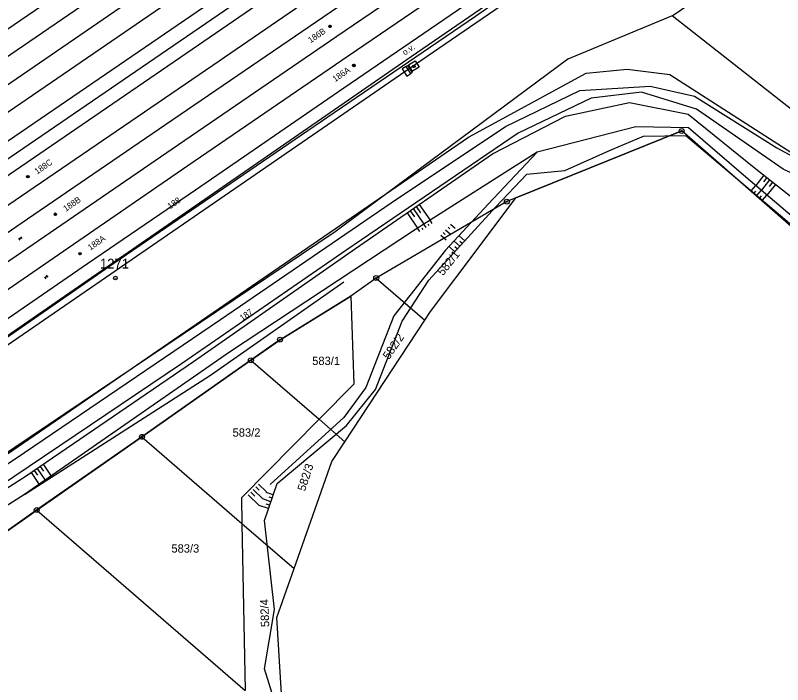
# Model space of a CAD drawing. Extents: x -469926 to -462499, y -1098642 to -1092733.
# Drawn here: x -467362.4 to -467205.6, y -1096852.6 to -1096715.9 of the extents above; entities that cross this region are included whole.
import ezdxf

# ---------------------------------------------------------------- set-up
doc = ezdxf.new("R2010")
doc.units = 0
for name, color, linetype in [('Vrstva 1', 7, 'Continuous'), ('Vrstva 10', 7, 'Continuous'), ('Vrstva 11', 7, 'Continuous'), ('Vrstva 12', 7, 'Continuous'), ('Vrstva 13', 7, 'Continuous'), ('Vrstva 16', 7, 'Continuous'), ('Vrstva 17', 7, 'Continuous'), ('Vrstva 20', 7, 'Continuous'), ('Vrstva 24', 7, 'Continuous'), ('Vrstva 40', 7, 'Continuous'), ('Vrstva 44', 7, 'Continuous'), ('Vrstva 46', 7, 'Continuous'), ('Vrstva 48', 7, 'Continuous'), ('Vrstva 50', 7, 'Continuous'), ('Vrstva 51', 7, 'Continuous'), ('Vrstva 58', 7, 'Continuous'), ('Vrstva 6', 7, 'Continuous'), ('Vrstva 62', 7, 'Continuous'), ('Vrstva 7', 7, 'Continuous')]:
    doc.layers.add(name, color=color, linetype=linetype)

msp = doc.modelspace()

# ---------------------------------------------------------------- linework, layer by layer
at = {"layer": 'Vrstva 1'}
for p, q in [((-467228.17, -1096716.04), (-467155.39, -1096665.91)), ((-467228.17, -1096716.04), (-467249.54, -1096724.9)), ((-467194.51, -1096742.5), (-467228.17, -1096716.04)), ((-467249.54, -1096724.9), (-467297.06, -1096760.15)), ((-467260.11, -1096753.22), (-467226.24, -1096739.54)), ((-467199.49, -1096762.89), (-467226.24, -1096739.54)), ((-467267.45, -1096762.96), (-467260.11, -1096753.22)), ((-467260.11, -1096753.22), (-467261.96, -1096753.97)), ((-467261.96, -1096753.97), (-467288.66, -1096769.57)), ((-467297.06, -1096760.15), (-467403.34, -1096831.67)), ((-467277.59, -1096776.42), (-467267.45, -1096762.96)), ((-467288.66, -1096769.57), (-467293.87, -1096773.29)), ((-467288.66, -1096769.57), (-467278.76, -1096778.2)), ((-467308.32, -1096782.17), (-467293.87, -1096773.29)), ((-467293.87, -1096773.29), (-467293.24, -1096791.25)), ((-467278.76, -1096778.2), (-467277.59, -1096776.42)), ((-467295.07, -1096803), (-467278.76, -1096778.2)), ((-467314.27, -1096786.37), (-467308.32, -1096782.17)), ((-467336.53, -1096802), (-467314.27, -1096786.37)), ((-467314.27, -1096786.37), (-467300.35, -1096798.43)), ((-467293.24, -1096791.25), (-467300.35, -1096798.43)), ((-467300.35, -1096798.43), (-467316.22, -1096814.48)), ((-467300.35, -1096798.43), (-467295.07, -1096803)), ((-467358.04, -1096816.97), (-467336.53, -1096802)), ((-467336.53, -1096802), (-467316.11, -1096819.68)), ((-467297.73, -1096807.05), (-467295.07, -1096803)), ((-467305.46, -1096828.9), (-467297.73, -1096807.05)), ((-467316.22, -1096814.48), (-467316.11, -1096819.68)), ((-467378.69, -1096831.58), (-467358.04, -1096816.97)), ((-467358.04, -1096816.97), (-467315.42, -1096853.85)), ((-467316.11, -1096819.68), (-467315.42, -1096853.85)), ((-467316.11, -1096819.68), (-467305.46, -1096828.9)), ((-467309, -1096838.93), (-467305.46, -1096828.9)), ((-467308.04, -1096854.51), (-467309, -1096838.93))]:
    msp.add_line(p, q, dxfattribs=at)
for points in [[(-467568.86, -1096859.68), (-467555.02, -1096849.92), (-467519.98, -1096825.81), (-467492.55, -1096806.97), (-467444.92, -1096774.15), (-467400, -1096743.23), (-467338.38, -1096701.2), (-467234.76, -1096630.18), (-467197.61, -1096604.47)], [(-467560.24, -1096859.78), (-467529.51, -1096838.25), (-467489.77, -1096810.66), (-467454.9, -1096786.53), (-467400, -1096748.91), (-467326.67, -1096698.71), (-467232.12, -1096633.96), (-467194.92, -1096608.37)], [(-467563.03, -1096867.11), (-467548.47, -1096856.95), (-467514.35, -1096833.42), (-467487.41, -1096814.82), (-467439.24, -1096781.69), (-467400, -1096754.77), (-467323.2, -1096702.05), (-467230.99, -1096638.82), (-467192.35, -1096612.09)], [(-467560.59, -1096871.24), (-467554.21, -1096866.69), (-467523.15, -1096845.2), (-467484.76, -1096818.6), (-467453.61, -1096797.16), (-467400, -1096760.31), (-467320.24, -1096705.67), (-467228.28, -1096642.7), (-467189.61, -1096616.04)], [(-467557.95, -1096875.26), (-467544.38, -1096865.69), (-467512.32, -1096843.53), (-467482.4, -1096822.81), (-467443.05, -1096795.77), (-467400, -1096766.22), (-467318.56, -1096710.5), (-467225.08, -1096646.48), (-467186.79, -1096620.13)], [(-467554.66, -1096879.98), (-467554.43, -1096879.83), (-467539.17, -1096869.1), (-467512.21, -1096850.44), (-467479.07, -1096827.57), (-467439.13, -1096800.15), (-467400, -1096773.26), (-467324.96, -1096721.92), (-467221.82, -1096651.14), (-467183.58, -1096624.77)], [(-467551.82, -1096884.07), (-467528.27, -1096867.8), (-467499.36, -1096847.78), (-467470.41, -1096827.78), (-467441.91, -1096808.2), (-467414.09, -1096789.08), (-467400, -1096779.27), (-467385.36, -1096769.36), (-467358.57, -1096751.04), (-467322.05, -1096726.09), (-467218.7, -1096655.22), (-467180.67, -1096628.99)], [(-467549.18, -1096887.96), (-467525.52, -1096871.62), (-467496.39, -1096851.48), (-467470.85, -1096833.85), (-467439.33, -1096812.06), (-467411.63, -1096792.94), (-467384.67, -1096774.43), (-467359.92, -1096757.51), (-467331.73, -1096738.23), (-467299.4, -1096716.13), (-467278.61, -1096701.89), (-467254.32, -1096685.25), (-467227.74, -1096667.03), (-467197.87, -1096646.55), (-467177.96, -1096632.91)], [(-467546.42, -1096891.87), (-467493.7, -1096855.49), (-467464.81, -1096835.55), (-467436.59, -1096816.09), (-467406.39, -1096795.32), (-467380.07, -1096777.26), (-467352.87, -1096758.61), (-467330.37, -1096743.21), (-467296.7, -1096720.16), (-467275.9, -1096705.92), (-467251.81, -1096689.42), (-467225.67, -1096671.52), (-467195.06, -1096650.54), (-467175.19, -1096636.91)], [(-467543.76, -1096895.75), (-467491.14, -1096859.35), (-467462.62, -1096839.66), (-467433.91, -1096819.94), (-467403.46, -1096799.03), (-467377.29, -1096781.05), (-467350.49, -1096762.65), (-467327.13, -1096746.62), (-467294.39, -1096724.19), (-467273.08, -1096709.6), (-467248.86, -1096693.02), (-467223, -1096675.3), (-467192.78, -1096654.6), (-467172.55, -1096640.74)], [(-467540.93, -1096899.79), (-467492.27, -1096866.12), (-467458.27, -1096842.62), (-467431.2, -1096823.99), (-467403.63, -1096805.04), (-467375.12, -1096785.45), (-467347.67, -1096766.63), (-467325.6, -1096751.53), (-467295.27, -1096730.75), (-467270.73, -1096713.99), (-467245.95, -1096697), (-467220.22, -1096679.38), (-467191.56, -1096659.74), (-467169.74, -1096644.79)]]:
    msp.add_lwpolyline(points, dxfattribs=at)
at = {"layer": 'Vrstva 10'}
msp.add_lwpolyline([(-467199.49, -1096762.89), (-467226.24, -1096739.54), (-467260.11, -1096753.22), (-467261.96, -1096753.97), (-467288.66, -1096769.57), (-467293.87, -1096773.29), (-467309.06, -1096782.65), (-467314.27, -1096786.37), (-467336.53, -1096802), (-467357.14, -1096816.33), (-467378.69, -1096831.58)], dxfattribs=at)
at = {"layer": 'Vrstva 11'}
for p, q in [((-467298.35, -1096718.24), (-467298.03, -1096717.92)), ((-467298.33, -1096718.25), (-467298.01, -1096717.93)), ((-467298.22, -1096718.38), (-467297.89, -1096718.05)), ((-467298.2, -1096718.39), (-467297.88, -1096718.06)), ((-467293.47, -1096726.23), (-467293.15, -1096725.9)), ((-467293.42, -1096726.25), (-467293.1, -1096725.93)), ((-467293.34, -1096726.36), (-467293.02, -1096726.03)), ((-467293.29, -1096726.39), (-467292.96, -1096726.06)), ((-467281.21, -1096726.4), (-467280.89, -1096726.08)), ((-467281.08, -1096726.54), (-467280.76, -1096726.21)), ((-467360.08, -1096748.97), (-467359.76, -1096748.65)), ((-467359.95, -1096749.1), (-467359.63, -1096748.78)), ((-467354.47, -1096756.63), (-467354.15, -1096756.31)), ((-467354.34, -1096756.77), (-467354.02, -1096756.44)), ((-467361.76, -1096761.43), (-467361.46, -1096761.83)), ((-467361.21, -1096761.33), (-467361.61, -1096761.63)), ((-467361.36, -1096761.13), (-467361.06, -1096761.53)), ((-467361.41, -1096761.48), (-467361.41, -1096761.48)), ((-467349.42, -1096764.69), (-467349.09, -1096764.36)), ((-467349.29, -1096764.82), (-467348.96, -1096764.5)), ((-467355.92, -1096769.22), (-467356.32, -1096769.52)), ((-467356.07, -1096769.02), (-467355.77, -1096769.42)), ((-467356.47, -1096769.32), (-467356.17, -1096769.72)), ((-467356.12, -1096769.37), (-467356.12, -1096769.37))]:
    msp.add_line(p, q, dxfattribs=at)
for centre in [(-467298.12, -1096718.15), (-467298.1, -1096718.16), (-467293.24, -1096726.13), (-467293.19, -1096726.16), (-467280.98, -1096726.31), (-467359.85, -1096748.88), (-467354.24, -1096756.54), (-467349.19, -1096764.6)]:
    msp.add_circle(centre, 0.25, dxfattribs=at)
at = {"layer": 'Vrstva 12'}
for p, q in [((-467361.76, -1096761.43), (-467361.46, -1096761.83)), ((-467361.21, -1096761.33), (-467361.61, -1096761.63)), ((-467361.36, -1096761.13), (-467361.06, -1096761.53)), ((-467361.41, -1096761.48), (-467361.41, -1096761.48)), ((-467355.92, -1096769.22), (-467356.32, -1096769.52)), ((-467356.07, -1096769.02), (-467355.77, -1096769.42)), ((-467356.47, -1096769.32), (-467356.17, -1096769.72)), ((-467356.12, -1096769.37), (-467356.12, -1096769.37))]:
    msp.add_line(p, q, dxfattribs=at)
msp.add_lwpolyline([(-467282.57, -1096726.36), (-467282.24, -1096726.18), (-467281.29, -1096727.58), (-467281.6, -1096727.79)], close=True, dxfattribs=at)
at = {"layer": 'Vrstva 13'}
for points in [[(-467400, -1096831.39), (-467362.46, -1096806.48), (-467320.49, -1096778.05), (-467285.61, -1096754.18), (-467262.23, -1096738.64), (-467247.03, -1096731.28), (-467232.69, -1096730.37), (-467223.61, -1096732.4), (-467206.83, -1096743), (-467195.24, -1096749.25), (-467184.56, -1096750.8), (-467176.14, -1096749.73), (-467162.44, -1096744.66), (-467131.71, -1096728.34)], [(-467130.04, -1096730.9), (-467161.14, -1096746.83), (-467175.01, -1096752.86), (-467185.18, -1096753.63), (-467194.4, -1096752.59), (-467205.55, -1096747.36), (-467223.21, -1096735.08), (-467234.47, -1096731.63), (-467244.75, -1096732.81), (-467259.64, -1096739.99), (-467294.86, -1096763.92), (-467328.43, -1096787.1), (-467378.26, -1096820.59), (-467400, -1096835.41)]]:
    msp.add_lwpolyline(points, dxfattribs=at)
at = {"layer": 'Vrstva 16'}
msp.add_line((-467341.99, -1096769.57), (-467341.94, -1096769.57), dxfattribs=at)
msp.add_circle((-467341.96, -1096769.57), 0.378, dxfattribs=at)
at = {"layer": 'Vrstva 20'}
msp.add_lwpolyline([(-467898.53, -1097177.25), (-467898.92, -1097172.7), (-467750.16, -1097071.31), (-467710.1, -1097043.92), (-467659.44, -1097008.91), (-467601.25, -1096969.18), (-467576.17, -1096956.63), (-467559.87, -1096944.52), (-467546.18, -1096931.64), (-467506.1, -1096903.82), (-467451.19, -1096865.6), (-467389.34, -1096822.85), (-467331.14, -1096782.86), (-467269.83, -1096740.82), (-467245.75, -1096727.72), (-467237.39, -1096726.88), (-467228.65, -1096727.98), (-467203.72, -1096744.02), (-467183.73, -1096749.88), (-467175.02, -1096748.65), (-467161.6, -1096742.85), (-467144.51, -1096733.78)], dxfattribs=at)
at = {"layer": 'Vrstva 24'}
for centre, radius in [((-467226.24, -1096739.54), 0.5), ((-467226.24, -1096739.54), 0.1), ((-467261.96, -1096753.97), 0.5), ((-467261.96, -1096753.97), 0.1), ((-467288.66, -1096769.57), 0.5), ((-467288.66, -1096769.57), 0.1), ((-467308.32, -1096782.17), 0.5), ((-467308.32, -1096782.17), 0.1), ((-467314.27, -1096786.37), 0.5), ((-467314.27, -1096786.37), 0.1), ((-467336.53, -1096802), 0.5), ((-467336.53, -1096802), 0.1), ((-467358.04, -1096816.97), 0.5), ((-467358.04, -1096816.97), 0.1)]:
    msp.add_circle(centre, radius, dxfattribs=at)
at = {"layer": 'Vrstva 40'}
msp.add_lwpolyline([(-467282.57, -1096726.36), (-467283.38, -1096726.83), (-467282.39, -1096728.31), (-467281.6, -1096727.79)], dxfattribs=at)
at = {"layer": 'Vrstva 44'}
msp.add_line((-467534.04, -1096861.54), (-467274.41, -1096683.92), dxfattribs=at)
at = {"layer": 'Vrstva 46'}
for p, q in [((-467281.53, -1096724.3), (-467064.84, -1096575.43)), ((-467520.95, -1096889.76), (-467281.53, -1096724.3))]:
    msp.add_line(p, q, dxfattribs=at)
at = {"layer": 'Vrstva 48'}
for points in [[(-467209.46, -1096748.59), (-467211.12, -1096750.69)], [(-467208.28, -1096749.52), (-467209.97, -1096751.66)], [(-467208.87, -1096749.06), (-467209.54, -1096749.91)], [(-467207.1, -1096750.45), (-467208.83, -1096752.63)], [(-467207.69, -1096749.99), (-467208.38, -1096750.85)], [(-467212.03, -1096751.77), (-467211.12, -1096750.69)], [(-467211.46, -1096752.25), (-467211.09, -1096751.82)], [(-467210.88, -1096752.74), (-467209.97, -1096751.66)], [(-467210.31, -1096753.22), (-467209.95, -1096752.79)], [(-467209.74, -1096753.7), (-467208.83, -1096752.63)], [(-467280.5, -1096754.97), (-467279.62, -1096756.25)], [(-467279.88, -1096754.55), (-467277.67, -1096757.76)], [(-467282.35, -1096756.25), (-467280.2, -1096759.37)], [(-467281.73, -1096755.83), (-467280.87, -1096757.08)], [(-467281.12, -1096755.4), (-467278.93, -1096758.56)], [(-467277.22, -1096758.44), (-467277.67, -1096757.76)], [(-467279.72, -1096760.09), (-467280.2, -1096759.37)], [(-467279.1, -1096759.68), (-467279.28, -1096759.39)], [(-467278.47, -1096759.27), (-467278.93, -1096758.56)], [(-467277.84, -1096758.86), (-467278.03, -1096758.58)], [(-467274.48, -1096759.72), (-467273.47, -1096760.6)], [(-467273.99, -1096759.15), (-467273.6, -1096759.5)], [(-467273.49, -1096758.59), (-467272.54, -1096759.42)], [(-467275.47, -1096760.85), (-467274.39, -1096761.79)], [(-467274.97, -1096760.28), (-467274.56, -1096760.65)], [(-467270.58, -1096761.98), (-467271.74, -1096760.92)], [(-467271.6, -1096763.09), (-467272.76, -1096762.02)], [(-467271.09, -1096762.53), (-467271.55, -1096762.11)], [(-467272.61, -1096764.19), (-467273.78, -1096763.12)], [(-467272.1, -1096763.64), (-467272.57, -1096763.21)], [(-467357.94, -1096808.46), (-467356.29, -1096810.87)], [(-467357.32, -1096808.04), (-467356.67, -1096809)], [(-467356.71, -1096807.62), (-467355.06, -1096810.02)], [(-467359.18, -1096809.31), (-467357.53, -1096811.73)], [(-467358.56, -1096808.89), (-467357.9, -1096809.85)]]:
    msp.add_lwpolyline(points, dxfattribs=at)
at = {"layer": 'Vrstva 51'}
for p, q in [((-467279.58, -1096725.12), (-467067.72, -1096580.41)), ((-467483.49, -1096865.48), (-467279.58, -1096725.12))]:
    msp.add_line(p, q, dxfattribs=at)
at = {"layer": 'Vrstva 58'}
msp.add_lwpolyline([(-467898.53, -1097177.25), (-467898.92, -1097172.7), (-467750.16, -1097071.31), (-467710.1, -1097043.92), (-467659.44, -1097008.91), (-467601.25, -1096969.18), (-467576.17, -1096956.63), (-467559.87, -1096944.52), (-467546.18, -1096931.64), (-467506.1, -1096903.82), (-467451.19, -1096865.6), (-467389.34, -1096822.85), (-467331.14, -1096782.86), (-467269.83, -1096740.82), (-467245.75, -1096727.72), (-467237.39, -1096726.88), (-467228.65, -1096727.98), (-467203.72, -1096744.02)], dxfattribs=at)
at = {"layer": 'Vrstva 6'}
msp.add_lwpolyline([(-467282.07, -1096726.04), (-467280.68, -1096725.22), (-467279.89, -1096726.48), (-467281.27, -1096727.32)], close=True, dxfattribs=at)
at = {"layer": 'Vrstva 62'}
for points in [[(-467574.07, -1096925.09), (-467515.98, -1096885.83), (-467488.76, -1096867.14), (-467461.54, -1096848.45), (-467430.95, -1096827.43), (-467403.61, -1096809.03), (-467342.28, -1096766.57), (-467297.27, -1096735.74), (-467268.35, -1096716.08), (-467245.3, -1096699.97), (-467216.92, -1096680.92), (-467188.08, -1096660.73), (-467133.34, -1096623.43), (-467074.29, -1096582.95), (-466962.32, -1096505.44), (-466913.49, -1096472.16), (-466857.83, -1096433.81), (-466817.26, -1096406.01), (-466762.14, -1096367.77), (-466734.95, -1096348.87)], [(-467400, -1096835.41), (-467360.17, -1096809.99), (-467326.02, -1096786.64), (-467292.93, -1096763.56), (-467264.9, -1096744.19), (-467249.99, -1096736.52), (-467236.9, -1096733.69), (-467224.96, -1096736.09), (-467211.12, -1096747.28), (-467201.53, -1096754.86), (-467193.02, -1096757.74), (-467182.8, -1096756.02), (-467175.24, -1096755.32), (-467160.45, -1096748.35), (-467129.2, -1096732)], [(-467128.18, -1096734.57), (-467157.87, -1096750.25), (-467170.91, -1096756.84), (-467181.32, -1096759.34), (-467190.9, -1096761.02), (-467201.82, -1096758.56), (-467213.62, -1096748.57), (-467224.88, -1096738.9), (-467235.59, -1096738.71), (-467255.78, -1096743.86), (-467280.65, -1096759.65), (-467318.61, -1096784.7), (-467360.5, -1096813.79)], [(-467297.14, -1096872.94), (-467308.27, -1096859.66), (-467311.46, -1096849.43), (-467309.48, -1096837.26), (-467311.48, -1096819.1), (-467308.92, -1096811.56), (-467294.76, -1096799.72), (-467288.8, -1096792.32), (-467283.34, -1096778.38), (-467277.94, -1096770.02), (-467264.22, -1096755.02), (-467257.9, -1096748.35), (-467250.12, -1096747.63), (-467240.51, -1096743.33), (-467234.02, -1096740.59), (-467225.39, -1096740.46), (-467204.71, -1096757.95), (-467187.06, -1096773.91), (-467181.92, -1096775.33), (-467166.52, -1096779.46)], [(-467255.78, -1096743.86), (-467265.76, -1096754.49), (-467274.48, -1096763.88), (-467285.09, -1096777.27), (-467290.82, -1096791.94), (-467295.31, -1096798.04), (-467310.3, -1096811.75)], [(-467360.5, -1096813.79), (-467322.51, -1096789.41), (-467295.29, -1096770.32)], [(-467313.79, -1096812.76), (-467311.82, -1096814.65)], [(-467313.27, -1096812.22), (-467312.55, -1096812.92)], [(-467312.75, -1096811.68), (-467311.1, -1096813.27)], [(-467360.5, -1096813.79), (-467400, -1096838.99)], [(-467314.83, -1096813.84), (-467312.55, -1096816.04)], [(-467314.31, -1096813.3), (-467313.46, -1096814.12)], [(-467310.18, -1096815.26), (-467311.84, -1096814.69)], [(-467309.7, -1096813.84), (-467311.14, -1096813.35)], [(-467309.94, -1096814.55), (-467310.56, -1096814.34)], [(-467310.66, -1096816.68), (-467312.55, -1096816.04)], [(-467310.42, -1096815.97), (-467311.13, -1096815.73)]]:
    msp.add_lwpolyline(points, dxfattribs=at)

# ---------------------------------------------------------------- texts
at = {"layer": 'Vrstva 11'}
for s, p in [('186B', (-467302.07, -1096721.65)), ('186A', (-467297.07, -1096729.59)), ('188C', (-467357.95, -1096748.46)), ('188B', (-467352.09, -1096756.08)), ('188', (-467330.79, -1096755.57)), ('188A', (-467347.07, -1096763.99)), ('187', (-467316.04, -1096778.39))]:
    msp.add_text(s, height=1.25, rotation=34.5693, dxfattribs=at).set_placement(p)
at = {"layer": 'Vrstva 17'}
msp.add_text('1271', height=1.998, dxfattribs=at).set_placement((-467345.12, -1096767.63))
at = {"layer": 'Vrstva 50'}
for s, rotation, p in [('582/1', 51.282, (-467275.03, -1096769.23)), ('582/2', 55.809, (-467286.06, -1096786.35)), ('582/3', 72.018, (-467303.21, -1096813.24)), ('582/4', 91.791, (-467310.52, -1096840.84))]:
    msp.add_text(s, height=1.7, rotation=rotation, dxfattribs=at).set_placement(p)
for s, p in [('583/1', (-467301.75, -1096787.34)), ('583/2', (-467318.01, -1096801.98)), ('583/3', (-467330.51, -1096825.66))]:
    msp.add_text(s, height=1.7, dxfattribs=at).set_placement(p)
at = {"layer": 'Vrstva 7'}
msp.add_text('o.v.', height=1.25, rotation=33.4276, dxfattribs=at).set_placement((-467282.84, -1096724.15))

doc.saveas('drawing.dxf')
